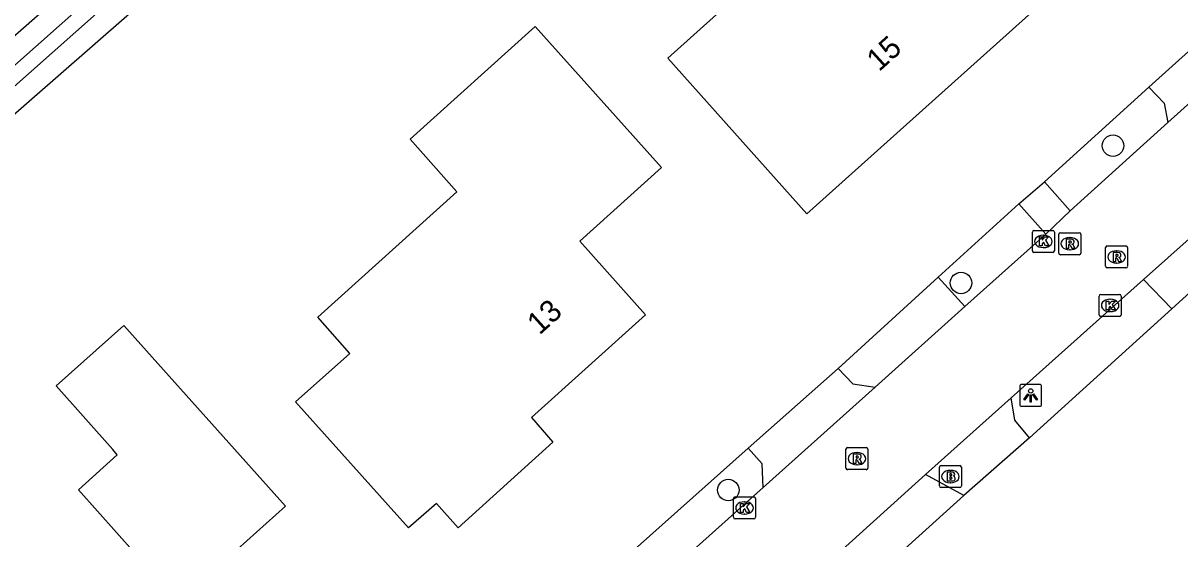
# Model space of a CAD drawing. Extents: x 163268 to 164360, y 381529 to 382285.
# Drawn here: x 163950.4 to 164003, y 381831.5 to 381855 of the extents above; entities that cross this region are included whole.
import ezdxf

# ---------------------------------------------------------------- set-up
doc = ezdxf.new("R2010")
doc.units = 0
for name, color, linetype in [('IMGEO_Boom', 7, 'Continuous'), ('IMGEO_Brandkraan', 7, 'Continuous'), ('IMGEO_Groenvoorziening', 7, 'Continuous'), ('IMGEO_Kolk', 7, 'Continuous'), ('IMGEO_Lichtpunt', 7, 'Continuous'), ('IMGEO_Pand', 7, 'Continuous'), ('IMGEO_Pand_nummerreeks', 7, 'Continuous'), ('IMGEO_Rijbaan_lokaal_open', 7, 'Continuous'), ('IMGEO_Rioolput', 7, 'Continuous'), ('IMGEO_Voetpad_open', 7, 'Continuous'), ('IMGEO_Waterloop', 7, 'Continuous')]:
    doc.layers.add(name, color=color, linetype=linetype)

msp = doc.modelspace()

# ---------------------------------------------------------------- linework, layer by layer
at = {"layer": 'IMGEO_Boom'}
for centre in [(163999.93, 381849.416), (163993.023, 381843.179), (163982.446, 381833.766)]:
    msp.add_circle(centre, 0.489, dxfattribs=at)
at = {"layer": 'IMGEO_Brandkraan'}
for p, q in [((163992.041, 381833.954), (163992.041, 381834.806)), ((163992.116, 381834.88), (163992.968, 381834.88)), ((163993.042, 381834.806), (163993.042, 381833.954)), ((163992.529, 381834.66), (163992.554, 381834.66)), ((163992.968, 381833.88), (163992.116, 381833.88)), ((163992.552, 381834.1), (163992.527, 381834.1))]:
    msp.add_line(p, q, dxfattribs=at)
for points in [[(163992.041, 381833.954), (163992.041, 381834.806)], [(163992.116, 381834.88), (163992.968, 381834.88)], [(163993.042, 381834.806), (163993.042, 381833.954)], [(163992.389, 381834.58), (163992.389, 381834.18), (163992.602, 381834.18)], [(163992.62, 381834.58), (163992.389, 381834.58)], [(163992.568, 381834.499), (163992.514, 381834.499), (163992.514, 381834.423)], [(163992.514, 381834.423), (163992.567, 381834.423)], [(163992.576, 381834.347), (163992.514, 381834.347), (163992.514, 381834.266)], [(163992.514, 381834.266), (163992.576, 381834.266)], [(163992.968, 381833.88), (163992.116, 381833.88)]]:
    msp.add_lwpolyline(points, dxfattribs=at)
for centre, radius, start, end in [((163992.118, 381834.804), 0.0765, 91.552, 178.448), ((163992.118, 381834.804), 0.0765, 91.552, 178.448), ((163992.966, 381834.804), 0.0765, 1.552, 88.448), ((163992.966, 381834.804), 0.0765, 1.552, 88.448), ((163992.569, 381834.461), 0.0379, 267.8285, 90.9355), ((163992.577, 381834.306), 0.0404, 269.8759, 90.5077), ((163992.624, 381834.435), 0.145, 59.4692, 91.5367), ((163992.649, 381834.482), 0.0922, 285.5137, 58.1501), ((163992.654, 381834.29), 0.105, 301.3115, 78.989), ((163992.118, 381833.956), 0.0765, 181.552, 268.448), ((163992.118, 381833.956), 0.0765, 181.552, 268.448), ((163992.608, 381834.431), 0.251, 268.6676, 293.5347), ((163992.966, 381833.956), 0.0765, 271.552, 358.448), ((163992.966, 381833.956), 0.0765, 271.552, 358.448)]:
    msp.add_arc(centre, radius, start, end, dxfattribs=at)
for centre, major_axis, ratio, start_param, end_param in [((163992.528, 381834.38), (-0.387, 0.002), 0.722429, 4.712389, 7.853982), ((163992.553, 381834.38), (-0.39, 0.002), 0.717154, 1.570796, 4.712389)]:
    msp.add_ellipse(centre, major_axis=major_axis, ratio=ratio, start_param=start_param, end_param=end_param, dxfattribs=at)
at = {"layer": 'IMGEO_Groenvoorziening'}
for points in [[(163999.021, 381893.687), (163929.416, 381832.861)], [(163929.788, 381834.191), (163969.193, 381869.158), (163997.589, 381894.158)], [(163996.816, 381847.775), (164001.565, 381852.077)], [(163991.99, 381843.436), (163995.657, 381846.77)], [(164002.603, 381842.006), (163996.129, 381836.145)], [(163976.921, 381829.939), (163983.346, 381835.671)]]:
    msp.add_lwpolyline(points, dxfattribs=at)
at = {"layer": 'IMGEO_Kolk'}
for p, q in [((163996.264, 381844.64), (163996.264, 381845.492)), ((163996.339, 381845.566), (163997.191, 381845.566)), ((163996.752, 381845.346), (163996.777, 381845.346)), ((163997.265, 381845.492), (163997.265, 381844.64)), ((163996.775, 381844.786), (163996.75, 381844.786)), ((163997.191, 381844.566), (163996.339, 381844.566)), ((163999.3, 381841.73), (163999.3, 381842.582)), ((163999.375, 381842.656), (164000.227, 381842.656)), ((163999.788, 381842.436), (163999.813, 381842.436)), ((164000.301, 381842.582), (164000.301, 381841.73)), ((164000.227, 381841.656), (163999.375, 381841.656)), ((163999.811, 381841.876), (163999.786, 381841.876)), ((163982.682, 381832.527), (163982.682, 381833.379)), ((163982.757, 381833.453), (163983.609, 381833.453)), ((163983.17, 381833.233), (163983.195, 381833.233)), ((163983.683, 381833.379), (163983.683, 381832.527)), ((163983.609, 381832.453), (163982.757, 381832.453)), ((163983.193, 381832.673), (163983.168, 381832.673))]:
    msp.add_line(p, q, dxfattribs=at)
for points in [[(163996.264, 381844.64), (163996.264, 381845.492)], [(163996.339, 381845.566), (163997.191, 381845.566)], [(163997.265, 381845.492), (163997.265, 381844.64)], [(163996.585, 381845.266), (163996.708, 381845.266), (163996.708, 381845.115), (163996.838, 381845.266), (163997.002, 381845.266), (163996.856, 381845.115), (163997.009, 381844.866), (163996.857, 381844.866), (163996.772, 381845.03), (163996.708, 381844.963), (163996.708, 381844.866), (163996.585, 381844.866), (163996.585, 381845.266)], [(163997.191, 381844.566), (163996.339, 381844.566)], [(163999.3, 381841.73), (163999.3, 381842.582)], [(163999.375, 381842.656), (164000.227, 381842.656)], [(163999.621, 381842.356), (163999.744, 381842.356), (163999.744, 381842.205), (163999.874, 381842.356), (164000.038, 381842.356), (163999.892, 381842.205), (164000.045, 381841.956), (163999.893, 381841.956), (163999.808, 381842.12), (163999.744, 381842.053), (163999.744, 381841.956), (163999.621, 381841.956), (163999.621, 381842.356)], [(164000.301, 381842.582), (164000.301, 381841.73)], [(164000.227, 381841.656), (163999.375, 381841.656)], [(163982.682, 381832.527), (163982.682, 381833.379)], [(163982.757, 381833.453), (163983.609, 381833.453)], [(163983.683, 381833.379), (163983.683, 381832.527)], [(163983.003, 381833.153), (163983.126, 381833.153), (163983.126, 381833.002), (163983.256, 381833.153), (163983.42, 381833.153), (163983.274, 381833.002), (163983.427, 381832.753), (163983.275, 381832.753), (163983.19, 381832.917), (163983.126, 381832.85), (163983.126, 381832.753), (163983.003, 381832.753), (163983.003, 381833.153)], [(163983.609, 381832.453), (163982.757, 381832.453)]]:
    msp.add_lwpolyline(points, dxfattribs=at)
for centre, start, end in [((163996.341, 381845.49), 91.552, 178.448), ((163996.341, 381845.49), 91.552, 178.448), ((163997.189, 381845.49), 1.552, 88.448), ((163997.189, 381845.49), 1.552, 88.448), ((163996.341, 381844.642), 181.552, 268.448), ((163996.341, 381844.642), 181.552, 268.448), ((163997.189, 381844.642), 271.552, 358.448), ((163997.189, 381844.642), 271.552, 358.448), ((163999.377, 381842.58), 91.552, 178.448), ((163999.377, 381842.58), 91.552, 178.448), ((164000.225, 381842.58), 1.552, 88.448), ((164000.225, 381842.58), 1.552, 88.448), ((163999.377, 381841.732), 181.552, 268.448), ((163999.377, 381841.732), 181.552, 268.448), ((164000.225, 381841.732), 271.552, 358.448), ((164000.225, 381841.732), 271.552, 358.448), ((163982.759, 381833.377), 91.552, 178.448), ((163982.759, 381833.377), 91.552, 178.448), ((163983.607, 381833.377), 1.552, 88.448), ((163983.607, 381833.377), 1.552, 88.448), ((163982.759, 381832.529), 181.552, 268.448), ((163982.759, 381832.529), 181.552, 268.448), ((163983.607, 381832.529), 271.552, 358.448), ((163983.607, 381832.529), 271.552, 358.448)]:
    msp.add_arc(centre, 0.0765, start, end, dxfattribs=at)
for centre, major_axis, ratio, start_param, end_param in [((163996.751, 381845.066), (-0.387, 0.002), 0.722429, 4.712389, 7.853982), ((163996.776, 381845.066), (-0.39, 0.002), 0.717154, 1.570796, 4.712389), ((163999.787, 381842.156), (-0.387, 0.002), 0.722429, 4.712389, 7.853982), ((163999.812, 381842.156), (-0.39, 0.002), 0.717154, 1.570796, 4.712389), ((163983.169, 381832.953), (-0.387, 0.002), 0.722429, 4.712389, 7.853982), ((163983.194, 381832.953), (-0.39, 0.002), 0.717154, 1.570796, 4.712389)]:
    msp.add_ellipse(centre, major_axis=major_axis, ratio=ratio, start_param=start_param, end_param=end_param, dxfattribs=at)
at = {"layer": 'IMGEO_Lichtpunt'}
for p, q in [((163995.69, 381838.473), (163995.69, 381837.666)), ((163995.69, 381838.473), (163995.69, 381837.666)), ((163996.592, 381838.568), (163995.784, 381838.568)), ((163996.592, 381838.568), (163995.784, 381838.568)), ((163996.686, 381837.666), (163996.686, 381838.473)), ((163996.686, 381837.666), (163996.686, 381838.473)), ((163995.784, 381837.572), (163996.592, 381837.572)), ((163995.784, 381837.572), (163996.592, 381837.572))]:
    msp.add_line(p, q, dxfattribs=at)
for points in [[(163996.064, 381838.137), (163996.103, 381838.109), (163995.915, 381837.847), (163995.877, 381837.874), (163996.064, 381838.137)], [(163996.166, 381838.089), (163996.213, 381838.089), (163996.213, 381837.767), (163996.166, 381837.767), (163996.166, 381838.089)], [(163996.276, 381838.109), (163996.314, 381838.136), (163996.501, 381837.874), (163996.462, 381837.846), (163996.276, 381838.109)]]:
    msp.add_lwpolyline(points, dxfattribs=at)
msp.add_circle((163996.189, 381838.271), 0.0994, dxfattribs=at)
for centre, start, end in [((163995.784, 381838.473), 90, 180), ((163995.784, 381838.473), 90, 180), ((163996.592, 381838.473), 0, 90), ((163996.592, 381838.473), 0, 90), ((163995.784, 381837.666), 180, 270), ((163995.784, 381837.666), 180, 270), ((163996.592, 381837.666), 270, 0), ((163996.592, 381837.666), 270, 360)]:
    msp.add_arc(centre, 0.0946, start, end, dxfattribs=at)
at = {"layer": 'IMGEO_Pand'}
for points in [[(163979.698, 381853.395), (163987.79, 381860.658), (163983.521, 381865.412), (163989.942, 381871.172), (163996.581, 381863.747), (163993.616, 381861.084), (163997.564, 381856.685), (163986.02, 381846.324), (163979.698, 381853.395)], [(163978.685, 381841.735), (163973.502, 381837.066), (163974.475, 381835.938), (163970.167, 381832.056), (163969.178, 381833.159), (163967.907, 381832.045), (163962.781, 381837.769), (163965.247, 381839.977), (163963.785, 381841.63), (163970.103, 381847.319), (163967.992, 381849.706), (163973.672, 381854.829), (163979.403, 381848.418), (163975.699, 381845.08), (163978.685, 381841.735)], [(163962.317, 381833.027), (163959.243, 381830.277), (163958.465, 381831.136), (163957.453, 381830.227), (163962.292, 381824.813), (163952.542, 381816.167), (163946.563, 381822.878), (163952.232, 381827.944), (163955.504, 381830.873), (163952.914, 381833.776), (163954.675, 381835.371), (163954.47, 381835.602), (163951.898, 381838.499), (163954.97, 381841.251), (163962.317, 381833.027)]]:
    msp.add_lwpolyline(points, dxfattribs=at)
at = {"layer": 'IMGEO_Rijbaan_lokaal_open'}
for points in [[(164001.317, 381843.33), (164005.596, 381847.153), (164010.686, 381851.711), (164013.509, 381854.239)], [(164006.252, 381853.91), (164002.418, 381850.471)], [(164002.418, 381850.471), (163997.98, 381846.456)], [(163997.98, 381846.456), (163996.879, 381845.395)], [(163996.879, 381845.395), (163993.203, 381842.104)], [(163995.302, 381837.956), (164001.317, 381843.33)], [(163993.203, 381842.104), (163989.118, 381838.447)], [(163989.118, 381838.447), (163984.024, 381833.886)], [(163991.405, 381834.479), (163995.302, 381837.956)], [(163987.615, 381831.052), (163991.405, 381834.479)], [(163984.024, 381833.886), (163978.103, 381828.584)]]:
    msp.add_lwpolyline(points, dxfattribs=at)
at = {"layer": 'IMGEO_Rioolput'}
for p, q in [((163997.466, 381844.536), (163997.466, 381845.388)), ((163997.541, 381845.462), (163998.393, 381845.462)), ((163998.467, 381845.388), (163998.467, 381844.536)), ((163997.954, 381845.242), (163997.979, 381845.242)), ((163999.593, 381843.933), (163999.593, 381844.785)), ((163999.668, 381844.859), (164000.52, 381844.859)), ((164000.594, 381844.785), (164000.594, 381843.933)), ((163998.393, 381844.462), (163997.541, 381844.462)), ((163997.977, 381844.682), (163997.952, 381844.682)), ((164000.081, 381844.639), (164000.106, 381844.639)), ((164000.52, 381843.859), (163999.668, 381843.859)), ((164000.104, 381844.079), (164000.079, 381844.079)), ((163987.791, 381834.767), (163987.791, 381835.619)), ((163987.866, 381835.693), (163988.718, 381835.693)), ((163988.279, 381835.473), (163988.304, 381835.473)), ((163988.792, 381835.619), (163988.792, 381834.767)), ((163988.302, 381834.913), (163988.277, 381834.913)), ((163988.718, 381834.693), (163987.866, 381834.693))]:
    msp.add_line(p, q, dxfattribs=at)
for points in [[(163997.466, 381844.536), (163997.466, 381845.388)], [(163997.541, 381845.462), (163998.393, 381845.462)], [(163998.467, 381845.388), (163998.467, 381844.536)], [(163998.055, 381845.16), (163997.803, 381845.162), (163997.803, 381844.762)], [(163997.803, 381844.762), (163997.927, 381844.762), (163997.927, 381844.924), (163997.938, 381844.924)], [(163997.981, 381845.081), (163997.927, 381845.081), (163997.927, 381845)], [(163997.927, 381845), (163997.979, 381845)], [(163997.985, 381844.895), (163998.056, 381844.762), (163998.196, 381844.762), (163998.131, 381844.888)], [(163999.593, 381843.933), (163999.593, 381844.785)], [(163999.668, 381844.859), (164000.52, 381844.859)], [(164000.594, 381844.785), (164000.594, 381843.933)], [(163998.393, 381844.462), (163997.541, 381844.462)], [(164000.182, 381844.557), (163999.93, 381844.559), (163999.93, 381844.159)], [(163999.93, 381844.159), (164000.054, 381844.159), (164000.054, 381844.321), (164000.065, 381844.321)], [(164000.108, 381844.478), (164000.054, 381844.478), (164000.054, 381844.397)], [(164000.054, 381844.397), (164000.106, 381844.397)], [(164000.112, 381844.292), (164000.183, 381844.159), (164000.323, 381844.159), (164000.258, 381844.285)], [(164000.52, 381843.859), (163999.668, 381843.859)], [(163987.791, 381834.767), (163987.791, 381835.619)], [(163987.866, 381835.693), (163988.718, 381835.693)], [(163988.38, 381835.391), (163988.128, 381835.393), (163988.128, 381834.993)], [(163988.792, 381835.619), (163988.792, 381834.767)], [(163988.128, 381834.993), (163988.252, 381834.993), (163988.252, 381835.155), (163988.263, 381835.155)], [(163988.306, 381835.312), (163988.252, 381835.312), (163988.252, 381835.231)], [(163988.252, 381835.231), (163988.304, 381835.231)], [(163988.31, 381835.126), (163988.381, 381834.993), (163988.521, 381834.993), (163988.456, 381835.119)], [(163988.718, 381834.693), (163987.866, 381834.693)]]:
    msp.add_lwpolyline(points, dxfattribs=at)
for centre, radius, start, end in [((163997.543, 381845.386), 0.0765, 91.552, 178.448), ((163997.543, 381845.386), 0.0765, 91.552, 178.448), ((163998.391, 381845.386), 0.0765, 1.552, 88.448), ((163998.391, 381845.386), 0.0765, 1.552, 88.448), ((163997.937, 381844.871), 0.0533, 26.0293, 88.6989), ((163997.963, 381845.189), 0.19, 274.7715, 282.9687), ((163997.987, 381844.985), 0.0964, 77.0061, 93.1865), ((163998.001, 381845.042), 0.0378, 276.6634, 79.6772), ((163998.054, 381845.05), 0.109, 350.3612, 89.416), ((163998.052, 381845.05), 0.112, 277.5842, 350.9817), ((163998.036, 381844.835), 0.108, 29.5134, 73.7905), ((163999.67, 381844.783), 0.0765, 91.552, 178.448), ((163999.67, 381844.783), 0.0765, 91.552, 178.448), ((164000.518, 381844.783), 0.0765, 1.552, 88.448), ((164000.518, 381844.783), 0.0765, 1.552, 88.448), ((163997.543, 381844.538), 0.0765, 181.552, 268.448), ((163997.543, 381844.538), 0.0765, 181.552, 268.448), ((163998.391, 381844.538), 0.0765, 271.552, 358.448), ((163998.391, 381844.538), 0.0765, 271.552, 358.448), ((164000.064, 381844.268), 0.0533, 26.0293, 88.6989), ((164000.09, 381844.586), 0.19, 274.7715, 282.9687), ((164000.114, 381844.382), 0.0964, 77.0061, 93.1865), ((164000.128, 381844.439), 0.0378, 276.6634, 79.6772), ((164000.181, 381844.447), 0.109, 350.3612, 89.416), ((164000.179, 381844.447), 0.112, 277.5842, 350.9817), ((164000.163, 381844.232), 0.108, 29.5134, 73.7905), ((163999.67, 381843.935), 0.0765, 181.552, 268.448), ((163999.67, 381843.935), 0.0765, 181.552, 268.448), ((164000.518, 381843.935), 0.0765, 271.552, 358.448), ((164000.518, 381843.935), 0.0765, 271.552, 358.448), ((163987.868, 381835.617), 0.0765, 91.552, 178.448), ((163987.868, 381835.617), 0.0765, 91.552, 178.448), ((163988.379, 381835.281), 0.109, 350.3612, 89.416), ((163988.716, 381835.617), 0.0765, 1.552, 88.448), ((163988.716, 381835.617), 0.0765, 1.552, 88.448), ((163988.262, 381835.102), 0.0533, 26.0293, 88.6989), ((163988.288, 381835.42), 0.19, 274.7715, 282.9687), ((163988.312, 381835.216), 0.0964, 77.0061, 93.1865), ((163988.326, 381835.273), 0.0378, 276.6634, 79.6772), ((163988.377, 381835.281), 0.112, 277.5842, 350.9817), ((163988.361, 381835.066), 0.108, 29.5134, 73.7905), ((163987.868, 381834.769), 0.0765, 181.552, 268.448), ((163987.868, 381834.769), 0.0765, 181.552, 268.448), ((163988.716, 381834.769), 0.0765, 271.552, 358.448), ((163988.716, 381834.769), 0.0765, 271.552, 358.448)]:
    msp.add_arc(centre, radius, start, end, dxfattribs=at)
for centre, major_axis, ratio, start_param, end_param in [((163997.953, 381844.962), (-0.387, 0.002), 0.722429, 4.712389, 7.853982), ((163997.978, 381844.962), (-0.39, 0.002), 0.717154, 1.570796, 4.712389), ((164000.08, 381844.359), (-0.387, 0.002), 0.722429, 4.712389, 7.853982), ((164000.105, 381844.359), (-0.39, 0.002), 0.717154, 1.570796, 4.712389), ((163988.278, 381835.193), (-0.387, 0.002), 0.722429, 4.712389, 7.853982), ((163988.303, 381835.193), (-0.39, 0.002), 0.717154, 1.570796, 4.712389)]:
    msp.add_ellipse(centre, major_axis=major_axis, ratio=ratio, start_param=start_param, end_param=end_param, dxfattribs=at)
at = {"layer": 'IMGEO_Voetpad_open'}
for points in [[(164001.565, 381852.077), (164004.578, 381854.784)], [(164015.222, 381853.377), (164011.317, 381849.862), (164007.28, 381846.23), (164005.236, 381844.39), (164002.603, 381842.006)], [(164001.565, 381852.077), (164002.258, 381851.352), (164002.418, 381850.471)], [(163995.657, 381846.77), (163996.816, 381847.775)], [(163997.98, 381846.456), (163996.816, 381847.775)], [(163996.879, 381845.395), (163995.657, 381846.77)], [(163987.433, 381839.293), (163991.99, 381843.436)], [(163993.203, 381842.104), (163991.99, 381843.436)], [(164001.317, 381843.33), (164002.603, 381842.006)], [(163983.346, 381835.671), (163987.433, 381839.293)], [(163987.433, 381839.293), (163988.099, 381838.592), (163989.118, 381838.447)], [(163996.129, 381836.145), (163995.47, 381836.936), (163995.302, 381837.956)], [(163996.129, 381836.145), (163993.15, 381833.516)], [(163984.024, 381833.886), (163983.984, 381834.965), (163983.346, 381835.671)], [(163993.15, 381833.516), (163991.405, 381834.479)], [(163993.15, 381833.516), (163988.909, 381829.691)]]:
    msp.add_lwpolyline(points, dxfattribs=at)
at = {"layer": 'IMGEO_Waterloop'}
for points in [[(163928.153, 381835.277), (163928.305, 381835.41), (163987.362, 381887.177), (163996.82, 381895.576)], [(163997.346, 381895.635), (163997.531, 381895.416), (163997.572, 381895.314), (163997.543, 381895.043), (163978.742, 381878.497), (163963.854, 381865.356), (163929.198, 381834.61)]]:
    msp.add_lwpolyline(points, dxfattribs=at)

# ---------------------------------------------------------------- texts
at = {"layer": 'IMGEO_Pand_nummerreeks'}
for s, rotation, p in [('15', 42.1527, (163989.297, 381852.751)), ('13', 42.0176, (163973.863, 381840.783))]:
    msp.add_text(s, height=1, rotation=rotation, dxfattribs=at).set_placement(p)

doc.saveas('drawing.dxf')
